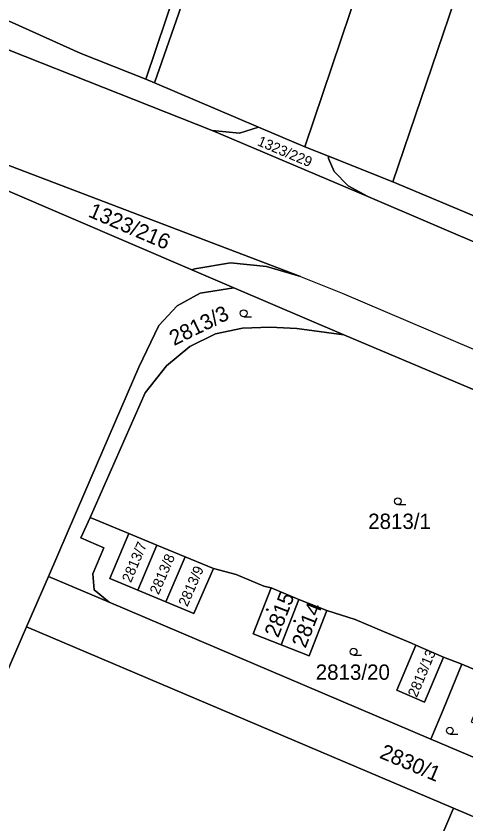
# Model space of a CAD drawing. Extents: x -596024 to -594475, y -1163820 to -1161957.
# Drawn here: x -594696.7 to -594646.9, y -1162300.1 to -1162210.5 of the extents above; entities that cross this region are included whole.
import ezdxf

# ---------------------------------------------------------------- set-up
doc = ezdxf.new("R2010")
doc.units = 0
for name, color, linetype in [('Level 1', 7, 'Continuous'), ('Level 4', 7, 'Continuous'), ('Level 5', 7, 'Continuous'), ('Level 60', 7, 'Continuous'), ('Vrstva 60', 7, 'Continuous')]:
    doc.layers.add(name, color=color, linetype=linetype)

msp = doc.modelspace()

# ---------------------------------------------------------------- linework, layer by layer
at = {"layer": 'Level 1'}
for points in [[(-594631.56, -1162126.18), (-594637.59, -1162144.45), (-594664.76, -1162225.02)], [(-594665.39, -1162167.12), (-594682.35, -1162217.53)], [(-594681.39, -1162217.94), (-594663.86, -1162167.62)], [(-594643.21, -1162194.18), (-594655, -1162228.9)], [(-594727.84, -1162201.98), (-594709.6, -1162209.52), (-594675.03, -1162223.23)], [(-594682.35, -1162217.53), (-594689.64, -1162214.64), (-594697.18, -1162211.23), (-594701.73, -1162209.41)], [(-594681.39, -1162217.94), (-594682.35, -1162217.53)], [(-594669.86, -1162222.85), (-594681.39, -1162217.94)], [(-594669.86, -1162222.85), (-594671.99, -1162223.53), (-594675.03, -1162223.23)], [(-594664.76, -1162225.02), (-594669.86, -1162222.85)], [(-594665.22, -1162239.43), (-594707.09, -1162223.48)], [(-594675.03, -1162223.23), (-594657.76, -1162230.53)], [(-594662.13, -1162226.07), (-594664.76, -1162225.02)], [(-594657.76, -1162230.53), (-594659.93, -1162229.37), (-594661.48, -1162227.78), (-594662.11, -1162226.33), (-594662.13, -1162226.07)], [(-594655, -1162228.9), (-594662.13, -1162226.07)], [(-594634.99, -1162237.5), (-594640.6, -1162235.06), (-594646.47, -1162232.49), (-594655, -1162228.9)], [(-594697.92, -1162229.81), (-594677.27, -1162238.66)], [(-594657.76, -1162230.53), (-594629.59, -1162242.59), (-594619.15, -1162247.45)], [(-594677.27, -1162238.66), (-594676.95, -1162238.57), (-594673, -1162237.9), (-594668.99, -1162238.31), (-594665.22, -1162239.43)], [(-594677.27, -1162238.66), (-594672.61, -1162240.67)], [(-594665.22, -1162239.43), (-594660.59, -1162241.27), (-594597.6, -1162268.15)], [(-594693.16, -1162272.69), (-594689.11, -1162263.33), (-594683.14, -1162249.47), (-594680.93, -1162244.85), (-594678.88, -1162242.68), (-594676.36, -1162241.26), (-594672.61, -1162240.67)], [(-594672.61, -1162240.67), (-594660.41, -1162245.9)], [(-594660.41, -1162245.9), (-594665.64, -1162245.17), (-594668.6, -1162245.03), (-594671.65, -1162245.15), (-594674.65, -1162245.79), (-594677.48, -1162247.17), (-594680.09, -1162249.32), (-594682.43, -1162252.33), (-594688.55, -1162266.13)], [(-594660.41, -1162245.9), (-594639.76, -1162254.61), (-594598.82, -1162272.04)], [(-594688.55, -1162266.13), (-594689.57, -1162268.42), (-594687.03, -1162269.52), (-594688.26, -1162272.38), (-594688.11, -1162274.18), (-594686.42, -1162275.54)], [(-594688.55, -1162266.13), (-594684.26, -1162267.92)], [(-594683.25, -1162274.22), (-594686.36, -1162272.93), (-594684.26, -1162267.92)], [(-594684.26, -1162267.92), (-594681.14, -1162269.22)], [(-594681.14, -1162269.22), (-594683.25, -1162274.22)], [(-594681.14, -1162269.22), (-594677.99, -1162270.52)], [(-594680.14, -1162275.51), (-594677.99, -1162270.52)], [(-594677.99, -1162270.52), (-594674.87, -1162271.82)], [(-594674.87, -1162271.82), (-594677.04, -1162276.8), (-594680.14, -1162275.51)], [(-594674.87, -1162271.82), (-594672.36, -1162272.46), (-594669.27, -1162273.75), (-594668.48, -1162273.94)], [(-594695.58, -1162278.29), (-594693.16, -1162272.69)], [(-594693.16, -1162272.69), (-594686.42, -1162275.54)], [(-594680.14, -1162275.51), (-594683.25, -1162274.22)], [(-594667.36, -1162280.28), (-594670.48, -1162279.06), (-594668.48, -1162273.94)], [(-594665.4, -1162275.26), (-594668.48, -1162273.94)], [(-594686.42, -1162275.54), (-594650.76, -1162290.72)], [(-594665.4, -1162275.26), (-594667.36, -1162280.28)], [(-594662.29, -1162276.47), (-594665.4, -1162275.26)], [(-594667.36, -1162280.28), (-594664.25, -1162281.49), (-594662.29, -1162276.47)], [(-594662.29, -1162276.47), (-594659.15, -1162277.48), (-594656.04, -1162278.79), (-594652.93, -1162280.1), (-594652.43, -1162280.31)], [(-594734.83, -1162369.04), (-594734.38, -1162367.99), (-594695.58, -1162278.29)], [(-594695.58, -1162278.29), (-594648.27, -1162298.38)], [(-594652.43, -1162280.31), (-594654.55, -1162285.31), (-594651.46, -1162286.62), (-594649.37, -1162281.65)], [(-594649.37, -1162281.65), (-594652.43, -1162280.31)], [(-594649.37, -1162281.65), (-594647.33, -1162282.42)], [(-594647.33, -1162282.42), (-594649.42, -1162287.48), (-594650.76, -1162290.72)], [(-594647.33, -1162282.42), (-594644.21, -1162283.74)], [(-594650.76, -1162290.72), (-594635.34, -1162297.28)], [(-594683.2, -1162380.56), (-594648.27, -1162298.38)], [(-594648.27, -1162298.38), (-594610.68, -1162314.35)]]:
    msp.add_lwpolyline(points, dxfattribs=at)
at = {"layer": 'Level 5'}
for p, q in [((-594671.52, -1162243.87), (-594670.645, -1162243.87)), ((-594654.43, -1162264.72), (-594653.555, -1162264.72)), ((-594659.34, -1162281.41), (-594658.465, -1162281.41)), ((-594648.67, -1162290.17), (-594647.795, -1162290.17))]:
    msp.add_line(p, q, dxfattribs=at)
for centre, radius in [((-594671.52, -1162243.495), 0.375), ((-594654.43, -1162264.345), 0.375), ((-594668.9, -1162276.37), 0.09), ((-594668.9, -1162276.37), 0.0521), ((-594665.86, -1162277.63), 0.09), ((-594665.86, -1162277.63), 0.0521), ((-594659.34, -1162281.035), 0.375), ((-594648.67, -1162289.795), 0.375)]:
    msp.add_circle(centre, radius, dxfattribs=at)
at = {"layer": 'Level 60'}
for points in [[(-594689.64, -1162214.64), (-594697.18, -1162211.23), (-594701.73, -1162209.41), (-594652.12, -1162083.97), (-594635.64, -1162042.29), (-594631.38, -1162044.42), (-594625.07, -1162047.82), (-594653.97, -1162133.18), (-594655.49, -1162137.69), (-594667.25, -1162133.63), (-594675.19, -1162156.64), (-594678.9, -1162155.36), (-594685.92, -1162175.69), (-594674.83, -1162179.48), (-594670.08, -1162165.57), (-594665.39, -1162167.12), (-594682.35, -1162217.53)], [(-594620.24, -1162050.44), (-594617.76, -1162051.84), (-594608.8, -1162057.12), (-594631.56, -1162126.18), (-594637.59, -1162144.45), (-594664.76, -1162225.02), (-594669.86, -1162222.85), (-594681.39, -1162217.94), (-594663.86, -1162167.62), (-594660.9, -1162168.93), (-594666.62, -1162181.86), (-594655.69, -1162186.69), (-594649.91, -1162173.6), (-594656.22, -1162170.81), (-594654.73, -1162167.43), (-594652.98, -1162166.81), (-594650.6, -1162161.3), (-594648.2, -1162162.34), (-594638.75, -1162140.64), (-594641.26, -1162139.53), (-594652.32, -1162134.66), (-594622.36, -1162049.29)], [(-594631.56, -1162126.18), (-594623.46, -1162129.72), (-594621.71, -1162130.49), (-594628.03, -1162149.47), (-594635.43, -1162171.27), (-594637.87, -1162176.7), (-594637.34, -1162176.88), (-594638.99, -1162181.74), (-594639.81, -1162181.37), (-594646.01, -1162195.12), (-594645.6, -1162195.3), (-594644.77, -1162193.48), (-594643.21, -1162194.18), (-594655, -1162228.9), (-594662.13, -1162226.07), (-594664.76, -1162225.02), (-594637.59, -1162144.45)], [(-594609.23, -1162159.9), (-594634.99, -1162237.5), (-594640.6, -1162235.06), (-594646.47, -1162232.49), (-594655, -1162228.9), (-594643.21, -1162194.18), (-594642.64, -1162194.44), (-594643.47, -1162196.27), (-594641.49, -1162197.16), (-594640.67, -1162195.34), (-594626.12, -1162201.93), (-594626.94, -1162203.75), (-594626.53, -1162203.94), (-594620.35, -1162190.16), (-594627.89, -1162186.78), (-594625.18, -1162180.91), (-594617.57, -1162183.43), (-594602.37, -1162137.31), (-594601.86, -1162137.48)], [(-594665.39, -1162167.12), (-594663.86, -1162167.62), (-594681.39, -1162217.94), (-594682.35, -1162217.53)], [(-594697.18, -1162211.23), (-594689.64, -1162214.64), (-594682.35, -1162217.53), (-594681.39, -1162217.94), (-594669.86, -1162222.85), (-594671.99, -1162223.53), (-594675.03, -1162223.23), (-594709.6, -1162209.52), (-594727.84, -1162201.98), (-594728.96, -1162200.3), (-594730.51, -1162196.79), (-594727.89, -1162197.94), (-594720, -1162201.49), (-594718.63, -1162202.1), (-594713.96, -1162204.17), (-594705.43, -1162207.92), (-594701.73, -1162209.41)], [(-594659.93, -1162229.37), (-594657.76, -1162230.53), (-594675.03, -1162223.23), (-594671.99, -1162223.53), (-594669.86, -1162222.85), (-594664.76, -1162225.02), (-594662.13, -1162226.07), (-594662.11, -1162226.33), (-594661.48, -1162227.78)], [(-594676.95, -1162238.57), (-594677.27, -1162238.66), (-594697.92, -1162229.81), (-594699.9, -1162227.48), (-594702.53, -1162225.59), (-594707.09, -1162223.48), (-594665.22, -1162239.43), (-594668.99, -1162238.31), (-594673, -1162237.9)], [(-594630.7, -1162239.18), (-594625.78, -1162241.57), (-594615.43, -1162245.72), (-594616.09, -1162246.75), (-594617.08, -1162247.44), (-594618.12, -1162247.58), (-594619.15, -1162247.45), (-594629.59, -1162242.59), (-594657.76, -1162230.53), (-594659.93, -1162229.37), (-594661.48, -1162227.78), (-594662.11, -1162226.33), (-594662.13, -1162226.07), (-594655, -1162228.9), (-594646.47, -1162232.49), (-594640.6, -1162235.06), (-594634.99, -1162237.5)], [(-594677.27, -1162238.66), (-594676.95, -1162238.57), (-594673, -1162237.9), (-594668.99, -1162238.31), (-594665.22, -1162239.43), (-594660.59, -1162241.27), (-594597.6, -1162268.15), (-594595.43, -1162269.7), (-594594.31, -1162271.88), (-594593.93, -1162274.12), (-594594.51, -1162273.87), (-594598.82, -1162272.04), (-594639.76, -1162254.61), (-594660.41, -1162245.9), (-594672.61, -1162240.67)], [(-594665.64, -1162245.17), (-594668.6, -1162245.03), (-594671.65, -1162245.15), (-594674.65, -1162245.79), (-594677.48, -1162247.17), (-594680.09, -1162249.32), (-594682.43, -1162252.33), (-594688.55, -1162266.13), (-594689.57, -1162268.42), (-594687.03, -1162269.52), (-594688.26, -1162272.38), (-594688.11, -1162274.18), (-594686.42, -1162275.54), (-594693.16, -1162272.69), (-594689.11, -1162263.33), (-594683.14, -1162249.47), (-594680.93, -1162244.85), (-594678.88, -1162242.68), (-594676.36, -1162241.26), (-594672.61, -1162240.67), (-594660.41, -1162245.9)], [(-594667.36, -1162280.28), (-594664.25, -1162281.49), (-594662.29, -1162276.47), (-594659.15, -1162277.48), (-594656.04, -1162278.79), (-594652.93, -1162280.1), (-594652.43, -1162280.31), (-594654.55, -1162285.31), (-594651.46, -1162286.62), (-594649.37, -1162281.65), (-594647.33, -1162282.42), (-594649.42, -1162287.48), (-594650.76, -1162290.72), (-594686.42, -1162275.54), (-594688.11, -1162274.18), (-594688.26, -1162272.38), (-594687.03, -1162269.52), (-594689.57, -1162268.42), (-594688.55, -1162266.13), (-594684.26, -1162267.92), (-594686.36, -1162272.93), (-594683.25, -1162274.22), (-594680.14, -1162275.51), (-594677.04, -1162276.8), (-594674.87, -1162271.82), (-594672.36, -1162272.46), (-594669.27, -1162273.75), (-594668.48, -1162273.94), (-594670.48, -1162279.06)], [(-594684.26, -1162267.92), (-594681.14, -1162269.22), (-594683.25, -1162274.22), (-594686.36, -1162272.93)], [(-594681.14, -1162269.22), (-594677.99, -1162270.52), (-594680.14, -1162275.51), (-594683.25, -1162274.22)], [(-594677.99, -1162270.52), (-594674.87, -1162271.82), (-594677.04, -1162276.8), (-594680.14, -1162275.51)], [(-594693.16, -1162272.69), (-594686.42, -1162275.54), (-594650.76, -1162290.72), (-594635.34, -1162297.28), (-594608.33, -1162308.78), (-594610.68, -1162314.35), (-594648.27, -1162298.38), (-594695.58, -1162278.29)], [(-594668.48, -1162273.94), (-594665.4, -1162275.26), (-594667.36, -1162280.28), (-594670.48, -1162279.06)], [(-594665.4, -1162275.26), (-594662.29, -1162276.47), (-594664.25, -1162281.49), (-594667.36, -1162280.28)], [(-594695.58, -1162278.29), (-594648.27, -1162298.38), (-594683.2, -1162380.56), (-594691.28, -1162377.35), (-594692.6, -1162380.36), (-594694.11, -1162382.09), (-594696.5, -1162383.23), (-594699.4, -1162383.25), (-594734.83, -1162369.04), (-594734.38, -1162367.99)], [(-594652.43, -1162280.31), (-594649.37, -1162281.65), (-594651.46, -1162286.62), (-594654.55, -1162285.31)], [(-594646.31, -1162288.8), (-594643.21, -1162290.11), (-594640.11, -1162291.42), (-594637.01, -1162292.73), (-594633.95, -1162294.03), (-594635.34, -1162297.28), (-594650.76, -1162290.72), (-594649.42, -1162287.48), (-594647.33, -1162282.42), (-594644.21, -1162283.74)], [(-594648.27, -1162298.38), (-594610.68, -1162314.35), (-594643.71, -1162392.05), (-594645.86, -1162393.52), (-594649.29, -1162394.03), (-594683.2, -1162380.56)]]:
    msp.add_lwpolyline(points, close=True, dxfattribs=at)
for points in [[(-594744.57, -1162347.6), (-594715.61, -1162280.43), (-594708.5, -1162263.93), (-594706.36, -1162258.94), (-594705.6, -1162257.16), (-594704.11, -1162253.66), (-594697.99, -1162238.96), (-594697.9, -1162238.25), (-594698.47, -1162234.14), (-594700.22, -1162230.95), (-594702.66, -1162228.69), (-594719.3, -1162221.23), (-594735.81, -1162213.85), (-594697.92, -1162229.81), (-594677.27, -1162238.66), (-594672.61, -1162240.67), (-594676.36, -1162241.26), (-594678.88, -1162242.68), (-594680.93, -1162244.85), (-594683.14, -1162249.47), (-594689.11, -1162263.33), (-594693.16, -1162272.69), (-594695.58, -1162278.29), (-594734.38, -1162367.99)], [(-594644.21, -1162283.74), (-594647.33, -1162282.42), (-594649.37, -1162281.65), (-594652.43, -1162280.31), (-594652.93, -1162280.1), (-594656.04, -1162278.79), (-594659.15, -1162277.48), (-594662.29, -1162276.47), (-594665.4, -1162275.26), (-594668.48, -1162273.94), (-594669.27, -1162273.75), (-594672.36, -1162272.46), (-594674.87, -1162271.82), (-594677.99, -1162270.52), (-594681.14, -1162269.22), (-594684.26, -1162267.92), (-594688.55, -1162266.13), (-594682.43, -1162252.33), (-594680.09, -1162249.32), (-594677.48, -1162247.17), (-594674.65, -1162245.79), (-594671.65, -1162245.15), (-594668.6, -1162245.03), (-594665.64, -1162245.17), (-594660.41, -1162245.9), (-594639.76, -1162254.61)]]:
    msp.add_lwpolyline(points, dxfattribs=at)
at = {"layer": 'Vrstva 60'}
for points in [[(-594629.59, -1162242.59), (-594657.76, -1162230.53), (-594675.03, -1162223.23), (-594709.6, -1162209.52), (-594727.84, -1162201.98), (-594745.73, -1162194.48), (-594753.62, -1162191.15), (-594774.97, -1162182.11), (-594787.37, -1162176.81), (-594787.91, -1162175.99), (-594787.84, -1162174.66), (-594787.2, -1162173.1), (-594796.68, -1162169.08), (-594806.44, -1162164.93), (-594816.34, -1162160.73), (-594826.54, -1162156.4), (-594829.67, -1162155.07), (-594841.52, -1162150.04), (-594852.23, -1162145.49)], [(-594858.18, -1162161.58), (-594821.3, -1162177.21), (-594802.86, -1162185.03), (-594784.49, -1162192.89), (-594768.99, -1162199.68), (-594767.3, -1162195.88), (-594760.53, -1162198.75), (-594756.91, -1162200.41), (-594746.4, -1162206.15), (-594743.11, -1162207.81), (-594736.5, -1162210.95), (-594707.09, -1162223.48), (-594665.22, -1162239.43), (-594660.59, -1162241.27), (-594597.6, -1162268.15)]]:
    msp.add_lwpolyline(points, dxfattribs=at)

# ---------------------------------------------------------------- texts
at = {"layer": 'Level 4'}
for s, height, rotation, p in [('1323/229', 1.14, 337.07439, (-594670.09, -1162224.83)), ('1323/216', 1.7, 336.80142, (-594688.85, -1162232.74)), ('2813/3', 1.7, 25.99533, (-594679.24, -1162247.13)), ('2813/7', 1.14, 67.12029, (-594684.02, -1162273.45)), ('2813/8', 1.14, 66.69063, (-594680.95, -1162274.78)), ('2813/9', 1.14, 66.45519, (-594677.77, -1162276.12)), ('2815', 1.7, 68.67243, (-594667.7, -1162279.57)), ('2814', 1.7, 68.37588, (-594664.68, -1162280.73)), ('2813/13', 1.14, 67.19211, (-594652.33, -1162286.18)), ('2830/1', 1.7, 336.98736, (-594656.56, -1162292.78))]:
    msp.add_text(s, height=height, rotation=rotation, dxfattribs=at).set_placement(p)
for s, p in [('2813/1', (-594657.72, -1162267.42)), ('2813/20', (-594663.533, -1162284.15))]:
    msp.add_text(s, height=1.7, dxfattribs=at).set_placement(p)

doc.saveas('drawing.dxf')
